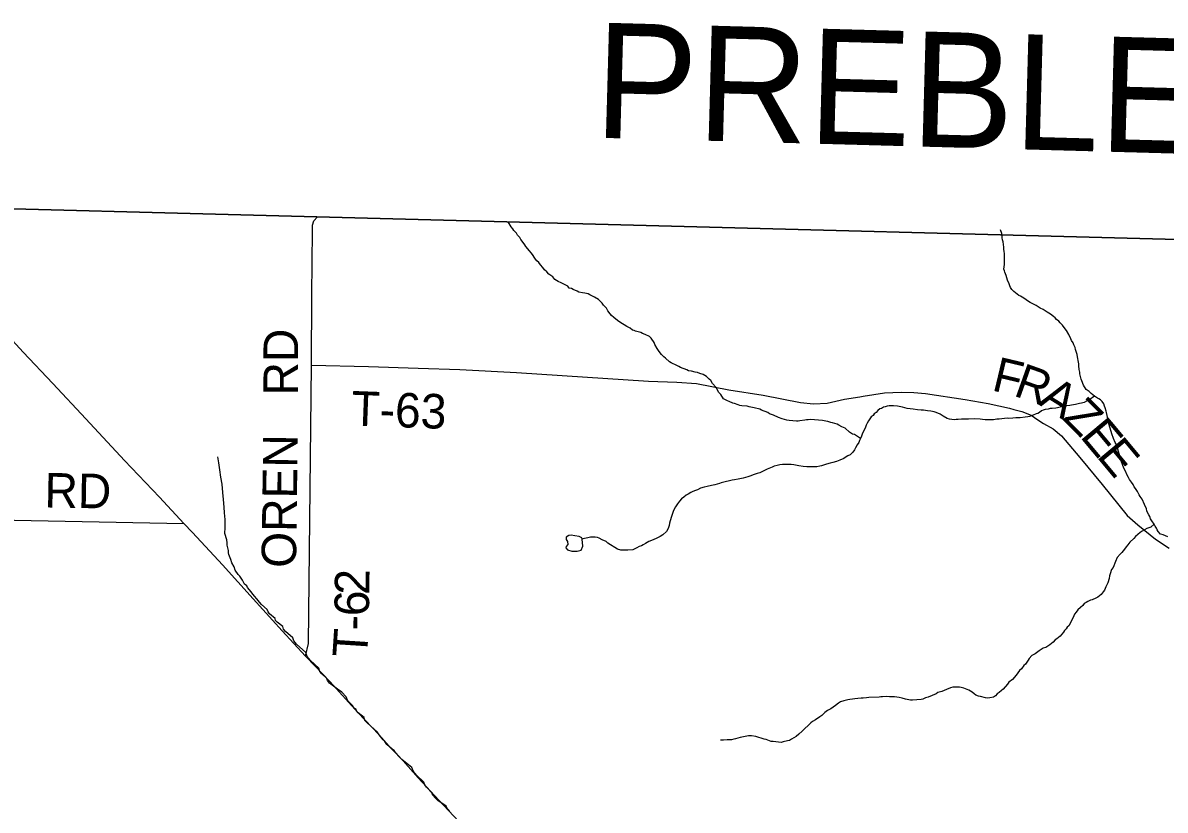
# Model space of a CAD drawing. Extents: x 1310247 to 1552180, y 377264 to 706493.
# Drawn here: x 1349909 to 1359826, y 573184 to 580021 of the extents above; entities that cross this region are included whole.
import ezdxf

# ---------------------------------------------------------------- set-up
doc = ezdxf.new("R2010")
doc.units = 0
for name, color, linetype in [('GM_X_Adjacent_County', 7, 'Continuous'), ('GM_X_Adjacent_County_Text', 7, 'Continuous'), ('GM_X_County', 7, 'Continuous'), ('GM_X_Minor_River', 7, 'Continuous'), ('GM_X_State_Route', 7, 'Continuous'), ('GM_X_Township', 7, 'Continuous'), ('GM_X_Township_Road', 7, 'Continuous'), ('GM_X_Township_Road_Text', 7, 'Continuous')]:
    doc.layers.add(name, color=color, linetype=linetype)

msp = doc.modelspace()

# ---------------------------------------------------------------- linework, layer by layer
at = {"layer": 'GM_X_Adjacent_County'}
msp.add_lwpolyline([(1369441.1, 577888.2), (1366932.4, 577954.4), (1364956.7, 578006.5), (1362356.2, 578075), (1352461.6, 578336.1), (1348722, 578434.8)], dxfattribs=at)
at = {"layer": 'GM_X_County'}
msp.add_lwpolyline([(1348722, 578434.8), (1352461.6, 578336.1), (1362356.2, 578075), (1364956.7, 578006.5), (1366932.4, 577954.4), (1369441.1, 577888.2)], dxfattribs=at)
at = {"layer": 'GM_X_Minor_River'}
for points in [[(1354556.2, 577774.2), (1354526.6, 577793.4), (1354509.2, 577814.1), (1354475.8, 577839.4), (1354458.3, 577858.2), (1354436.7, 577877), (1354423.2, 577895.6), (1354401.9, 577918.5), (1354388.4, 577939.1), (1354370.8, 577953.8), (1354359.2, 577968.3), (1354347.7, 577986.8), (1354338.1, 578001.2), (1354324.7, 578019.8), (1354305.4, 578044.7), (1354293.8, 578059.2), (1354276.3, 578079.9), (1354266.7, 578094.3), (1354251.2, 578113), (1354232, 578139.8), (1354222.5, 578156.2), (1354203, 578177), (1354193.6, 578195.5), (1354172.1, 578216.4), (1354162.6, 578232.8), (1354147, 578249.4), (1354120.9, 578293.1)], [(1359459.4, 576175.7), (1359444.7, 576218.5), (1359437.3, 576238.9), (1359413.8, 576318.2), (1359399.1, 576361), (1359391.6, 576377.4), (1359378.6, 576410.1), (1359361.8, 576450.9), (1359356.4, 576471.3), (1359336.5, 576538.4), (1359331.4, 576564.8), (1359324.4, 576597.3), (1359322.8, 576611.4), (1359317.6, 576635.8), (1359314.1, 576650), (1359304.9, 576676.5), (1359299.4, 576692.8), (1359293.9, 576711.1), (1359278.5, 576731.8), (1359264.9, 576746.3), (1359251.1, 576754.9), (1359237.2, 576761.4), (1359211.6, 576780.4), (1359184.1, 576801.5), (1359164.6, 576818.3), (1359141, 576837.2), (1359118.1, 576874.3), (1359101.2, 576913.1), (1359095.7, 576927.4), (1359085.1, 576972.1), (1359083.6, 576988.2), (1359080.3, 577010.5), (1359077.4, 577042.8), (1359076, 577061), (1359074.4, 577075.2), (1359065.8, 577119.8), (1359062.5, 577142), (1359047.9, 577184.8), (1359044.4, 577201.1), (1359033.1, 577225.6), (1359027.6, 577241.9), (1359012.2, 577262.6), (1359006.6, 577276.9), (1358989.8, 577315.7), (1358968.7, 577348.7), (1358949.5, 577375.5), (1358934, 577394.2), (1358914.6, 577417), (1358903, 577431.5), (1358883.3, 577444.3), (1358871.7, 577458.8), (1358856, 577471.4), (1358830.4, 577490.4), (1358802.8, 577507.5), (1358767.3, 577530.8), (1358739.6, 577543.9), (1358706, 577565.2), (1358654.6, 577593.1), (1358640.7, 577599.6), (1358619.1, 577614.5), (1358597.4, 577629.3), (1358569.8, 577646.4), (1358555.9, 577652.9), (1358540.2, 577665.5), (1358526.5, 577676.1), (1358512.8, 577688.6), (1358495.2, 577705.3), (1358483.7, 577721.8), (1358478.1, 577736.1), (1358470.6, 577754.5), (1358457.6, 577785.2), (1358446.8, 577825.8), (1358439.3, 577840.2), (1358433.7, 577854.5), (1358430.1, 577868.7), (1358426.6, 577882.9), (1358429.9, 577923.1), (1358432, 577985.4), (1358430.5, 577999.6), (1358430.9, 578013.7), (1358427.7, 578037.9), (1358426.2, 578052.1), (1358424.8, 578072.3), (1358421.6, 578096.5), (1358418.3, 578118.8), (1358414.8, 578135.1), (1358411.5, 578155.3), (1358410.1, 578173.5), (1358406.6, 578191.7), (1358397.7, 578224.2)], [(1357181.4, 576411.2), (1357128.1, 576445.2), (1357112.2, 576449.8), (1357084.5, 576466.9), (1357047.4, 576500.4), (1357017.6, 576513.5), (1356991.9, 576528.5), (1356978.1, 576535), (1356938.2, 576546.4), (1356922.1, 576549), (1356896.2, 576557.9), (1356880.2, 576560.5), (1356850.2, 576567.6), (1356782, 576574), (1356747.8, 576575.1), (1356725.6, 576573.9), (1356711.5, 576574.4), (1356697.3, 576570.8), (1356654.8, 576564.2), (1356640.6, 576562.7), (1356624.5, 576561.3), (1356560.2, 576567.5), (1356542.2, 576570.1), (1356500.3, 576581.6), (1356470.4, 576592.7), (1356426.9, 576614.4), (1356391, 576625.7), (1356375.2, 576636.3), (1356321.6, 576658.3), (1356305.7, 576664.9), (1356257.8, 576678.6), (1356215.8, 576686.1), (1356195.8, 576690.8), (1356151.6, 576696.3), (1356133.6, 576699), (1356119.7, 576703.5), (1356087.8, 576714.7), (1356071.8, 576717.2), (1356040.1, 576732.4), (1356026.2, 576738.9), (1355992.5, 576756.2), (1355969.6, 576793.2), (1355952.1, 576812), (1355927.3, 576855.1), (1355896.2, 576888.4), (1355881, 576915.1), (1355867.2, 576925.6), (1355843.8, 576948.6), (1355814.3, 576967.7), (1355786.4, 576976.8), (1355766.5, 576983.5), (1355744.5, 576988.3), (1355712.5, 576997.4), (1355688.5, 577000.3), (1355672.6, 577008.9), (1355618.9, 577028.8), (1355603, 577035.4), (1355587.3, 577046), (1355537.7, 577067.9), (1355523.9, 577078.4), (1355488.7, 577109.8), (1355475, 577120.4), (1355453.5, 577141.3), (1355434.3, 577168.1), (1355416.9, 577192.9), (1355395.9, 577227.8), (1355388.4, 577244.2), (1355363.6, 577283.3), (1355347.9, 577295.9), (1355312.2, 577313.3), (1355288.4, 577324.2), (1355274.5, 577330.7), (1355228.6, 577342.3), (1355214.7, 577348.8), (1355200.7, 577353.3), (1355181.2, 577370.1), (1355153.4, 577383.2), (1355090.2, 577421.6), (1355072.6, 577436.3), (1355039.2, 577461.6), (1355019.6, 577478.4), (1355008, 577492.9), (1354986.8, 577519.8), (1354975.4, 577542.3), (1354950.1, 577569.4), (1354938.7, 577587.9), (1354907.5, 577619.2), (1354871.9, 577638.5), (1354832.2, 577658), (1354816.4, 577666.6), (1354786.4, 577673.7), (1354768.4, 577676.3), (1354736.4, 577683.5), (1354722.5, 577690), (1354686.8, 577705.3), (1354671, 577713.9), (1354650.9, 577716.6), (1354639.4, 577733.1), (1354621.5, 577741.8), (1354582, 577763.3), (1354556.2, 577774.2)], [(1359211.6, 576780.4), (1359164.1, 576743.8), (1359141.6, 576734.5), (1359121.2, 576725.1), (1359098.8, 576717.8), (1359082.6, 576714.3), (1359046.1, 576707.5), (1359013.6, 576700.6), (1358997.5, 576699.2), (1358973.2, 576696), (1358946.8, 576688.8), (1358924.5, 576685.5), (1358892.1, 576678.6), (1358877.9, 576675.1), (1358845.5, 576672.2), (1358827.4, 576670.8), (1358811.1, 576667.3), (1358784.8, 576662.2), (1358766.5, 576656.7), (1358752.2, 576651.2), (1358733.6, 576637.7), (1358719.2, 576628.2), (1358705, 576624.6), (1358680.4, 576613.4), (1358647.9, 576602.4), (1358633.6, 576598.9), (1358609.4, 576595.7), (1358566.9, 576591.1), (1358552.8, 576591.6), (1358528.6, 576590.4), (1358504.4, 576589.2), (1358468.1, 576586.4), (1358454, 576586.9), (1358383.3, 576579.3), (1358365.2, 576579.9), (1358334.8, 576574.9), (1358298.5, 576574.2), (1358264.2, 576573.3), (1358240.2, 576576.2), (1358220.1, 576578.9), (1358167.8, 576580.7), (1358117.5, 576580.4), (1358097.3, 576579.1), (1358077.2, 576579.8), (1358059, 576578.4), (1358028.7, 576575.4), (1358012.6, 576575.9), (1357994.4, 576574.5), (1357974.3, 576575.2), (1357954.2, 576577.9), (1357934.3, 576584.7), (1357898.8, 576606), (1357871.2, 576623.1), (1357837.4, 576638.3), (1357819.5, 576643), (1357791.5, 576650), (1357761.3, 576651), (1357727.3, 576656.2), (1357707.1, 576656.9), (1357675, 576660), (1357636.9, 576665.4), (1357586.8, 576673.2), (1357566.9, 576677.9), (1357544.9, 576682.7), (1357530.9, 576687.2), (1357500.9, 576692.2), (1357468.7, 576695.3), (1357430.5, 576694.6), (1357412.2, 576691.2), (1357395.9, 576685.8), (1357381.7, 576682.2), (1357363.3, 576672.8), (1357349.1, 576669.2), (1357330.4, 576653.8), (1357317.8, 576638.1), (1357299.2, 576624.7), (1357290.7, 576610.8), (1357274.2, 576599.3), (1357261.6, 576581.6), (1357250.9, 576563.9), (1357240.2, 576544.1), (1357229.6, 576528.3), (1357222.9, 576508.4), (1357211.9, 576482.6), (1357197, 576457), (1357190.1, 576431), (1357181.4, 576411.2), (1357172.7, 576393.3), (1357166.1, 576375.5), (1357153.4, 576355.8), (1357138.4, 576330.1), (1357127.7, 576312.3), (1357113, 576292.7), (1357092.1, 576269.2), (1357071.6, 576259.9), (1357057.3, 576252.3), (1357036.6, 576236.9), (1357001.9, 576222), (1356971.3, 576211), (1356940.8, 576201.9), (1356918.5, 576196.7)], [(1351680.1, 575531.1), (1351662.6, 575585.8), (1351666.1, 575637.9), (1351664, 575708.2), (1351659.6, 575764.5), (1351657, 575814.7), (1351650.8, 575881.1), (1351646.5, 575941.4), (1351638.5, 576015.9), (1351628.2, 576076.4), (1351617.9, 576138.8), (1351609.6, 576201.3), (1351601, 576251.7)], [(1356918.5, 576196.7), (1356886, 576187.7), (1356841.2, 576175.2), (1356827, 576171.6), (1356800.7, 576166.5), (1356778.5, 576165.2), (1356744.2, 576164.4), (1356714, 576165.4), (1356681.9, 576168.6), (1356645.8, 576173.8), (1356631.8, 576176.3), (1356601.8, 576181.4), (1356577.7, 576184.2), (1356557.7, 576186.9), (1356535.5, 576185.7), (1356505.2, 576184.7), (1356481, 576183.5), (1356458.7, 576178.3), (1356432.3, 576171.1), (1356413.8, 576161.7), (1356371, 576145), (1356354.5, 576135.5), (1356307.5, 576113), (1356285.1, 576107.7), (1356250.5, 576096.8), (1356228.1, 576087.5), (1356201.6, 576078.4), (1356163, 576067.6), (1356120.3, 576057), (1356085.9, 576052.1), (1356067.7, 576048.7), (1356033.2, 576041.9), (1356019, 576038.3), (1355972.3, 576025.8), (1355956, 576020.4), (1355915.3, 576009.7), (1355886.9, 576002.6), (1355850.4, 575995.8), (1355824, 575988.7), (1355791.5, 575979.7), (1355764.9, 575966.5), (1355748.6, 575961), (1355726.1, 575949.7), (1355707.7, 575942.3), (1355685.1, 575929), (1355666.6, 575919.5), (1355645.9, 575902.1), (1355627.3, 575886.7), (1355610.5, 575867.1), (1355591.6, 575843.6), (1355574.7, 575818), (1355557.5, 575786.4), (1355546.3, 575752.5), (1355537.3, 575724.6), (1355523.6, 575676.8), (1355518.9, 575656.8), (1355510, 575628.9), (1355497.1, 575605.2), (1355465.9, 575576), (1355441.2, 575560.8), (1355408.4, 575543.8), (1355367.5, 575525.1), (1355343.1, 575517.8), (1355328.7, 575508.3), (1355314.4, 575500.7), (1355293.9, 575489.3), (1355279.4, 575479.8), (1355259, 575472.4), (1355240.6, 575463), (1355205.7, 575444), (1355161.4, 575441.5), (1355113, 575441.2), (1355098.9, 575441.7), (1355071, 575450.7), (1355049.3, 575463.5), (1355009.9, 575489), (1354988.1, 575501.9), (1354972.5, 575516.5), (1354938.8, 575531.8), (1354913, 575544.7), (1354897.1, 575551.3), (1354877.1, 575554), (1354836.8, 575553.4), (1354812.5, 575550.2), (1354769.9, 575539.6), (1354763.8, 575538)], [(1359847.7, 575558), (1359808, 575575.5), (1359784, 575580.4), (1359764.6, 575603.2), (1359755.1, 575619.6), (1359749.5, 575633.9), (1359738, 575650.4), (1359730.5, 575666.8), (1359711.4, 575697.7), (1359699.9, 575714.2), (1359692.5, 575734.6), (1359684.9, 575749), (1359673.5, 575769.5), (1359665.9, 575783.8), (1359662.4, 575800.1), (1359645.6, 575838.9), (1359624.9, 575883.9), (1359607.6, 575906.7), (1359600.1, 575923.1), (1359584.8, 575949.8), (1359567.6, 575976.6), (1359556, 575991.1), (1359546.6, 576011.5), (1359533.2, 576032.1), (1359515.8, 576054.9), (1359506.4, 576073.3), (1359495, 576093.9), (1359480, 576128.6), (1359468.6, 576149.2), (1359459.4, 576175.7)], [(1359730.5, 575666.8), (1359701.5, 575641.6), (1359666.8, 575628.7), (1359625.8, 575608), (1359609.3, 575594.4), (1359567.8, 575559.6), (1359553.1, 575542), (1359517.9, 575511), (1359503.1, 575489.3), (1359486.3, 575469.8), (1359471.5, 575450.1), (1359450.4, 575420.7), (1359435.9, 575407.1), (1359408.7, 575377.8), (1359393.5, 575344.1), (1359373.7, 575292.4), (1359360.9, 575272.7), (1359347.7, 575236.9), (1359343, 575218.9), (1359338.3, 575196.9), (1359326.9, 575159), (1359318.3, 575141.2), (1359311.7, 575123.3), (1359298.7, 575095.6), (1359288.1, 575079.8), (1359269.1, 575056.3), (1359240.2, 575033.1), (1359223.8, 575025.7), (1359193.1, 575010.6), (1359178.9, 575007), (1359154.4, 574995.8), (1359140, 574988.3), (1359123.6, 574978.8), (1359110.9, 574961.1), (1359090.2, 574943.7), (1359067.3, 574922.3), (1359052.6, 574904.7), (1359039.9, 574885), (1359033.4, 574871.1), (1359013.8, 574827.4), (1358988.3, 574786), (1358975.7, 574772.4), (1358967.2, 574758.6), (1358952.6, 574743), (1358944.1, 574729.2), (1358914.8, 574695.9), (1358885.8, 574670.8), (1358871.4, 574663.2), (1358854.7, 574643.6), (1358825.7, 574620.5), (1358788.7, 574597.6), (1358766.3, 574590.3), (1358731.3, 574567.3), (1358696.2, 574542.4), (1358669.5, 574527.2), (1358646.5, 574499.8), (1358637.9, 574486), (1358612.7, 574452.6), (1358600.1, 574438.9), (1358579.1, 574411.5), (1358560.4, 574396), (1358547.7, 574376.3), (1358530.9, 574356.7), (1358499.4, 574317.5), (1358468.4, 574294.4), (1358455.8, 574276.8), (1358420.2, 574235.7), (1358405.7, 574224.1), (1358384.9, 574204.7), (1358368.4, 574193.2), (1358351.8, 574177.6), (1358335.3, 574166.1), (1358302.8, 574159.2), (1358280.6, 574157.9), (1358266.6, 574160.4), (1358222.7, 574172), (1358206.7, 574174.6), (1358182.8, 574183.5), (1358167, 574194.1), (1358151.4, 574208.7), (1358121.8, 574225.8), (1358078.1, 574243.5), (1358056.1, 574250.3), (1358040.1, 574252.8), (1357981.7, 574252.8), (1357963.3, 574245.4), (1357926.6, 574232.6), (1357887.7, 574213.8), (1357853.2, 574204.9), (1357836.8, 574195.4), (1357767.3, 574165.6), (1357744.9, 574158.3), (1357722.4, 574147), (1357706.2, 574145.5), (1357669.9, 574142.8), (1357633.5, 574138), (1357615.4, 574138.6), (1357587.4, 574145.6), (1357571.4, 574148.2), (1357541.4, 574155.2), (1357515.5, 574162.2)], [(1354763.8, 575538), (1354761.4, 575548.6), (1354737.7, 575561.2), (1354701.7, 575566.2), (1354669.8, 575573.2), (1354647.7, 575569.8), (1354625.2, 575554.3), (1354626.6, 575534.2), (1354636.2, 575515.9), (1354641.4, 575489.7), (1354627, 575474), (1354622.6, 575462.1), (1354638.2, 575445.6), (1354673.9, 575432.6)], [(1352806.9, 574046.5), (1352801.4, 574060.8), (1352783.7, 574073.5), (1352774.1, 574090), (1352731.3, 574133.7), (1352716.3, 574168.5), (1352677.4, 574208.1), (1352639.9, 574233.5), (1352571.3, 574288.2), (1352553.8, 574309), (1352548.4, 574327.3), (1352503.4, 574367.1), (1352486, 574387.8), (1352478.9, 574416.3), (1352404.6, 574485.3), (1352377.5, 574518.4), (1352364.6, 574553.1), (1352284.4, 574626.3), (1352261.2, 574653.3), (1352252.1, 574681.8), (1352189.4, 574736.3), (1352172, 574757.1), (1352164.6, 574777.4), (1352117.6, 574817.3), (1352102, 574832), (1352098.5, 574848.2), (1352051.5, 574888.1), (1352038, 574906.7), (1352030.6, 574927), (1351979.7, 574971.1), (1351964.2, 574989.7), (1351941, 575018.7), (1351919.7, 575043.6), (1351875.2, 575097.5), (1351859.7, 575116.2), (1351854.2, 575132.5), (1351834.5, 575147.2), (1351815.5, 575180.1), (1351792.5, 575217.2), (1351776.9, 575229.8), (1351752, 575268.9), (1351742.8, 575297.4), (1351721.9, 575332.3), (1351714.8, 575360.8), (1351698.1, 575403.7), (1351694.6, 575419.9), (1351693.2, 575440.1), (1351682.6, 575484.7), (1351681.3, 575504.9), (1351680.1, 575531.1)], [(1354673.9, 575432.6), (1354722.1, 575433.3), (1354756.4, 575440.3), (1354769.4, 575476.1), (1354763.8, 575538)], [(1357515.5, 574162.2), (1357477.4, 574167.5), (1357463.3, 574168), (1357433.1, 574169), (1357409, 574169.9), (1357370.6, 574167.2), (1357356.5, 574167.7), (1357342.4, 574166.1), (1357253.6, 574161.1), (1357233.4, 574159.8), (1357203.1, 574156.8), (1357186.9, 574155.4), (1357158.7, 574152.3), (1357132.4, 574151.2), (1357112.2, 574147.9), (1357087.9, 574144.7), (1357069.7, 574141.3), (1357035.1, 574132.4), (1357006.6, 574123.3), (1356990.1, 574111.8), (1356963.3, 574092.6), (1356922.1, 574063.8), (1356895.5, 574050.7), (1356872.7, 574031.3), (1356845.7, 574006.1), (1356829.2, 573994.5), (1356790, 573967.7), (1356763.4, 573954.5), (1356750.8, 573940.9), (1356673.9, 573869), (1356646.9, 573843.8), (1356622.1, 573824.5), (1356583, 573799.7), (1356564.6, 573790.2), (1356548.3, 573786.8), (1356509.7, 573776), (1356493.5, 573772.5), (1356423.2, 573779), (1356405.2, 573781.6), (1356377.4, 573792.7), (1356363.4, 573797.2), (1356343.4, 573799.9), (1356327.5, 573806.5), (1356289.6, 573817.8), (1356273.6, 573822.4), (1356233.6, 573829.8), (1356209.4, 573828.7), (1356193.2, 573827.2), (1356136.4, 573815.1), (1356095.8, 573804.4), (1356081.6, 573800.8), (1356061.2, 573795.5), (1356023, 573794.8), (1355990.6, 573791.9), (1355964.5, 573792.8)], [(1353613.9, 573179.1), (1353594.3, 573195.9), (1353585, 573218.4), (1353512.1, 573269.2), (1353494.6, 573285.9), (1353465.4, 573317.1), (1353461.8, 573331.4), (1353413.2, 573383.4), (1353397.8, 573404), (1353390.5, 573426.4), (1353326.1, 573489.1), (1353299, 573520.2), (1353286, 573554.9), (1353197.7, 573624.3), (1353172.5, 573653.4), (1353145.3, 573684.5), (1353131.8, 573701.1), (1353114.1, 573713.8), (1353069.1, 573753.6), (1353051.8, 573780.4), (1353038.2, 573794.9), (1353003.4, 573838.4), (1352986.2, 573865.2), (1352958.7, 573886.3), (1352898.1, 573942.7), (1352878.7, 573963.5), (1352871.4, 573987.9), (1352820.5, 574030), (1352806.9, 574046.5)]]:
    msp.add_lwpolyline(points, dxfattribs=at)
at = {"layer": 'GM_X_State_Route'}
msp.add_lwpolyline([(1353733.3, 573040.8), (1353521.2, 573271.3), (1353340.2, 573464.4), (1353211.4, 573612.1), (1353113.1, 573713.3), (1352999.9, 573841.4), (1352821.1, 574030.5), (1352575.1, 574301.3), (1352445.8, 574435.8), (1352364.2, 574521.1), (1352161.4, 574740.2), (1351909.8, 575019.3), (1351643.1, 575313.4), (1351382.5, 575594.7), (1351306.3, 575673.2), (1351094.5, 575901.8), (1350791.4, 576221.2), (1350454.6, 576582), (1350169.4, 576888), (1349912.2, 577162.5), (1349692, 577397.9)], dxfattribs=at)
at = {"layer": 'GM_X_Township'}
msp.add_lwpolyline([(1346657.3, 546049.6), (1347013.7, 555906.2), (1347047.4, 556838.2), (1347080.9, 558366.2), (1347123.8, 560320.7), (1347136.2, 560882.3), (1347140.7, 561087.4), (1347156.5, 562163.2), (1347184.9, 563771.6), (1347231.7, 565812.1), (1347301.7, 568861.7), (1347363.9, 571803.6), (1347407.3, 573183), (1347479.2, 575747.8), (1347520.9, 578466.5), (1348722, 578434.8), (1352461.6, 578336.1), (1362356.2, 578075), (1364956.7, 578006.5), (1366932.4, 577954.4), (1369441.1, 577888.2)], dxfattribs=at)
at = {"layer": 'GM_X_Township_Road'}
for points in [[(1352364.2, 574521.1), (1352389.4, 574632.6), (1352414.7, 577048.2), (1352416.9, 577657.8), (1352423.6, 578215.9), (1352423.1, 578265), (1352435.9, 578300.8), (1352466.8, 578335.5)], [(1352414.7, 577048.2), (1352910.8, 577035.6), (1353340.7, 577022.4), (1353702.3, 577009.2), (1354193.7, 576984.4), (1354590.4, 576958.6), (1355339.9, 576910.3), (1355585.3, 576900.5), (1355756.6, 576889), (1356038.9, 576833.9), (1356336.6, 576788.4), (1356661.4, 576725.2), (1356771.7, 576712.6), (1356890.1, 576717.2), (1357043, 576753.4), (1357176.4, 576774.1), (1357204.5, 576778.5)], [(1357204.5, 576778.5), (1357387.9, 576807.4), (1357534.5, 576813.7), (1357644.9, 576812), (1357745.4, 576801.7), (1358090.9, 576749.4), (1358289.2, 576714.3), (1358473.7, 576674.1), (1358512, 576664.1)], [(1358512, 576664.1), (1358580.1, 576646.5), (1358661.7, 576613.1), (1358721.5, 576574), (1358769.7, 576541.9), (1358854.2, 576494.7), (1358926.1, 576434.4), (1359084.7, 576247.6), (1359279, 576012.5), (1359497.3, 575741.6), (1359589.4, 575660.7), (1359740.6, 575538.3), (1359861.8, 575458.4)], [(1347479.2, 575747.8), (1351306.3, 575673.2)]]:
    msp.add_lwpolyline(points, dxfattribs=at)

# ---------------------------------------------------------------- texts
at = {"layer": 'GM_X_Adjacent_County_Text'}
msp.add_text('PREBLE COUNTY', height=1000, rotation=358.42938, dxfattribs=at).set_placement((1354861.2, 579024.2))
at = {"layer": 'GM_X_Township_Road_Text'}
for s, rotation, p in [('RD', 90, (1352298.1, 576785.5)), ('F', 346.60277, (1358311.1, 576831)), ('R', 340.40604, (1358499.8, 576786.5)), ('A', 328.02522, (1358716.6, 576711.3)), ('T-63', 357.87909, (1352756.7, 576524.8)), ('Z', 314.77955, (1358926.2, 576582.9)), ('E', 309.93891, (1359079.7, 576428.6)), ('OREN', 89.24274, (1352280.4, 575286.7)), ('E', 309.78198, (1359223.7, 576256.7)), ('RD', 359.01278, (1350094.8, 575813)), ('2', 89.22738, (1352916, 575052.2)), ('6', 89.11942, (1352913.1, 574866.8)), ('-', 88.84481, (1352910.6, 574742)), ('T', 86.27636, (1352895.4, 574503.4))]:
    msp.add_text(s, height=300, rotation=rotation, dxfattribs=at).set_placement(p)

doc.saveas('drawing.dxf')
